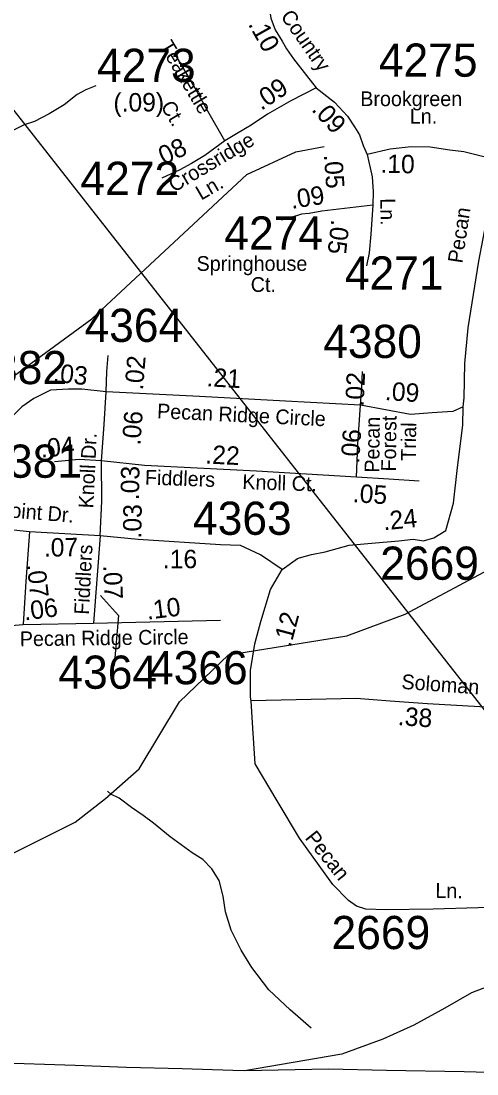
# Model space of a CAD drawing. Extents: x 1551653 to 1702041, y 811336 to 920032.
# Drawn here: x 1669749 to 1671778, y 848114 to 852800 of the extents above; entities that cross this region are included whole.
import ezdxf

# ---------------------------------------------------------------- set-up
doc = ezdxf.new("R2010")
doc.units = 0
for name, color, linetype in [('Old_Level_11', 7, 'Continuous'), ('Old_Level_17', 7, 'Continuous'), ('Old_Level_27', 7, 'Continuous'), ('Old_Level_3', 7, 'Continuous'), ('Old_Level_32', 7, 'Continuous'), ('Old_Level_35', 7, 'Continuous'), ('Old_Level_47', 7, 'Continuous'), ('Old_Level_59', 7, 'Continuous'), ('Old_Level_62', 7, 'Continuous'), ('Old_Level_8', 7, 'Continuous')]:
    doc.layers.add(name, color=color, linetype=linetype)

msp = doc.modelspace()

# ---------------------------------------------------------------- linework, layer by layer
at = {"layer": 'Old_Level_11'}
msp.add_line((1671706.531, 852240.037), (1671706.531, 852240.037), dxfattribs=at)
at = {"layer": 'Old_Level_27'}
for points in [[(1670744.032, 848127.928), (1670690.949, 848129.275), (1670466.391, 848137.05), (1670217.924, 848142.833), (1669989.681, 848151.508), (1669625.691, 848163.007), (1669207.55, 848169.106), (1668921.453, 848175.205), (1668668.367, 848179.78), (1668371.266, 848184.354), (1667913.825, 848188.928), (1667530.266, 848198.078), (1667311.763, 848199.602), (1666775.724, 848205.702), (1666206.673, 848214.85), (1665937.868, 848220.95), (1665522.87, 848225.524), (1665350.339, 848225.974), (1665207.362, 848230.085)], [(1672132.998, 848113.884), (1671990.726, 848115.981), (1671721.117, 848123.362), (1671375.284, 848129.461), (1671119.054, 848135.561), (1670744.032, 848127.928)]]:
    msp.add_lwpolyline(points, dxfattribs=at)
at = {"layer": 'Old_Level_3'}
msp.add_lwpolyline([(1674375.509, 848648.346), (1674153.982, 848639.7), (1672715.408, 848583.549), (1666227.853, 856850.613), (1664796.374, 858674.74), (1664681.405, 858821.244), (1664680.647, 858822.21)], dxfattribs=at)
at = {"layer": 'Old_Level_32'}
for p, q in [((1669786.672, 850526.15), (1669464.849, 850562.812)), ((1670101.768, 850508.958), (1669786.672, 850526.15)), ((1670101.768, 850508.958), (1670071.865, 850120.253)), ((1669757.891, 850115.016), (1670071.865, 850120.253)), ((1670071.865, 850120.253), (1670637.017, 850133.347))]:
    msp.add_line(p, q, dxfattribs=at)
for points in [[(1670864.062, 853046.091), (1670854.959, 852915.995), (1670853.959, 852865.995), (1670853.86, 852859.994), (1670860.858, 852813.895), (1670879.858, 852761.395), (1670910.858, 852710.795), (1670930.159, 852676.396), (1670961.258, 852631.694), (1671019.857, 852558.496), (1671062.757, 852503.594)], [(1670655.659, 852267.696), (1670580.36, 852399.296), (1670518.559, 852512.597), (1670439.258, 852646.294)], [(1671062.757, 852503.594), (1670949.457, 852445.894), (1670846.259, 852385.894), (1670773.158, 852337.397), (1670708.359, 852298.696), (1670655.659, 852267.696)], [(1671062.757, 852503.594), (1671143.459, 852439.897), (1671202.258, 852376.695), (1671233.358, 852330.097), (1671254.558, 852293.594), (1671271.658, 852247.197), (1671288.859, 852206.895)], [(1670655.659, 852267.696), (1670566.361, 852201.495), (1670507.558, 852166.695), (1670454.96, 852137.696), (1670376.161, 852101.295)], [(1671843.687, 852187.279), (1671749.255, 852211.597), (1671719.357, 852218.198), (1671657.458, 852225.396), (1671569.656, 852239.195), (1671485.657, 852240.894), (1671391.458, 852230.796), (1671288.859, 852206.895)], [(1671288.859, 852206.895), (1671310.857, 852106.397), (1671315.457, 852040.298), (1671314.256, 851980.196)], [(1671715.825, 851083.494), (1671720.614, 851123.656), (1671724.175, 851276.551), (1671739.375, 851434.349), (1671786.84, 851730.958), (1671824.674, 851933.645), (1671843.687, 852187.279)], [(1671314.256, 851980.196), (1671087.659, 851954.796), (1671031.36, 851943.995), (1670997.259, 851940.596), (1670975.159, 851933.096), (1670906.757, 851914.497)], [(1671314.256, 851980.196), (1671305.657, 851852.398), (1671297.957, 851768.497), (1671286.858, 851710.699)], [(1670127.521, 851150.58), (1670130.51, 851240.327), (1670136.488, 851312.125)], [(1671260.32, 851090.748), (1671266.299, 851171.521), (1671269.288, 851240.327)], [(1670127.521, 851150.58), (1670019.92, 851162.546), (1669960.142, 851162.546)], [(1670106.599, 850842.447), (1670118.554, 851003.992), (1670127.521, 851150.58)], [(1671260.32, 851090.748), (1670925.562, 851108.698), (1670542.981, 851129.638), (1670127.521, 851150.58)], [(1670911.744, 850358.554), (1670979.558, 850408.113), (1670988.821, 850411.001), (1671041.12, 850425.9), (1671102.504, 850437.349), (1671209.558, 850467.601), (1671325.857, 850477.2), (1671430.158, 850487.099), (1671494.358, 850493.798), (1671539.917, 850486.858), (1671586.037, 850500.046), (1671638.746, 850533.017), (1671672.791, 850653.978), (1671690.725, 850812.532), (1671714.636, 851001.001), (1671715.825, 851083.494)], [(1671242.387, 850770.65), (1671248.365, 850917.237), (1671260.32, 851090.748)], [(1671715.825, 851083.494), (1671670.146, 851063.115), (1671623.748, 851058.893), (1671578.915, 851055.902), (1671481.835, 851049.049), (1671260.32, 851090.748)], [(1670106.599, 850842.447), (1670007.965, 850848.431), (1669897.944, 850838.124)], [(1670101.768, 850508.958), (1670108.75, 850662.875), (1670106.599, 850842.447)], [(1671242.387, 850770.65), (1670797.039, 850797.574), (1670297.889, 850821.507), (1670106.599, 850842.447)], [(1671520.475, 850752.652), (1671385.855, 850761.675), (1671242.387, 850770.65)], [(1669786.672, 850526.15), (1669770.974, 850306.18), (1669757.891, 850115.016)], [(1670911.744, 850358.554), (1670814.935, 850424.021), (1670725.779, 850466.758), (1670637.017, 850468.539), (1670270.714, 850492.108), (1670101.768, 850508.958)], [(1670773.313, 849774.854), (1670769.634, 849790.258), (1670770.733, 849846.357), (1670769.78, 849909.81), (1670789.546, 850028.506), (1670815.9, 850127.42), (1670859.415, 850269.519), (1670911.744, 850358.554)], [(1669459.39, 850066.457), (1669593.48, 850101.607), (1669757.891, 850115.016)], [(1672741.384, 849543.014), (1672670.573, 849589.235), (1672627.471, 849616.967), (1672572.945, 849644.856), (1672531.445, 849669.655), (1672497.769, 849692.223), (1672461.222, 849697.081), (1672396.569, 849703.244), (1672127.257, 849728.6), (1671557.702, 849761.585), (1671391.901, 849772.986), (1671239.758, 849784.6), (1670773.313, 849774.854)], [(1672384.47, 848754.633), (1672233.006, 848824.68), (1672110.745, 848856.881), (1671985.557, 848859.103), (1671782.571, 848853.661), (1671583.092, 848847.221), (1671370.743, 848844.001), (1671283.873, 848847.221), (1671242.047, 848860.101), (1671206.656, 848885.863), (1671135.872, 848956.706), (1670987.872, 849162.797), (1670888.133, 849330.246), (1670791.611, 849494.474), (1670778.773, 849677.302), (1670773.313, 849774.854)]]:
    msp.add_lwpolyline(points, dxfattribs=at)
at = {"layer": 'Old_Level_35'}
msp.add_lwpolyline([(1669960.142, 851162.546), (1669880.653, 851157.23), (1669806.644, 851120.193), (1669752.821, 851083.156), (1669702.361, 851032.651), (1669614.896, 850935.008), (1669534.16, 850881.136), (1669429.876, 850871.035), (1669238.128, 850877.769), (1669056.471, 850891.237), (1668945.459, 850860.934), (1668834.447, 850800.328), (1668720.07, 850722.887), (1668656.154, 850655.547), (1668635.97, 850584.841), (1668632.606, 850500.665), (1668639.334, 850423.224)], dxfattribs=at)
at = {"layer": 'Old_Level_47'}
msp.add_lwpolyline([(1672271.966, 848466.525), (1672147.859, 848512.544), (1672029.53, 848531.676), (1671960.506, 848531.676), (1671866.829, 848517.327), (1671753.43, 848474.279), (1671635.101, 848407.315), (1671497.051, 848330.785), (1671359.001, 848268.605), (1671176.578, 848201.641), (1670744.032, 848127.928)], dxfattribs=at)
at = {"layer": 'Old_Level_59'}
for points in [[(1669518.479, 851164.842), (1669693.491, 851203.904), (1670063.507, 851475.393), (1670753.508, 852117.924), (1670971.478, 852218.502), (1671097.483, 852242.237)], [(1667613.545, 848350.964), (1667836.777, 848355.091), (1668082.397, 848613.891), (1668392.436, 848768.501), (1668725.44, 848738.717), (1668950.485, 848763.682), (1669277.44, 848940.847), (1669629.515, 849055.163), (1669989.484, 849234.943), (1670124.51, 849340.545), (1670275.429, 849472.034), (1670453.517, 849770.385), (1670672.512, 849979.333), (1671198.471, 850063.815), (1671458.477, 850160.343), (1672161.19, 850536.229)]]:
    msp.add_lwpolyline(points, dxfattribs=at)
at = {"layer": 'Old_Level_62'}
for points in [[(1670081.45, 852512.393), (1670037.363, 852494.4), (1669999.224, 852473.023), (1669941.091, 852427.399), (1669874.86, 852387.67), (1669808.73, 852353.734), (1669762.388, 852338.304), (1669704.359, 852308.315)], [(1671040.478, 848317.386), (1670992.496, 848359.422), (1670946.769, 848399.766), (1670851.113, 848488.656), (1670775.448, 848587.03), (1670728.081, 848665.154), (1670684.405, 848753.839), (1670658.774, 848835.604), (1670649.034, 848905.527), (1670631.399, 848975.655), (1670597.771, 849026.405), (1670557.991, 849068.287), (1670510.213, 849098.789), (1670412.404, 849169.737), (1670338.687, 849229.509), (1670292.858, 849264.061), (1670240.98, 849300.355), (1670185.001, 849340.904), (1670149.117, 849358.846), (1670133.123, 849373.199)]]:
    msp.add_lwpolyline(points, dxfattribs=at)
at = {"layer": 'Old_Level_8'}
msp.add_lwpolyline([(1670102.471, 850244.121), (1670182.714, 850154.357), (1670163.834, 849932.311)], dxfattribs=at)

# ---------------------------------------------------------------- texts
at = {"layer": 'Old_Level_11'}
for s, height, rotation, p in [('Country', 65.6167, 304.826583, (1670901.834, 852821.609)), ('Teakettle', 65.6167, 300.673825, (1670361.998, 852689.592)), ('Ct.', 65.6167, 300.673825, (1670368.772, 852421.495)), ('Crossridge', 65.6167, 30.776097, (1670430.212, 852036.174)), ('Ln.', 65.6167, 30.173806, (1670550.664, 852000.777)), ('Ln.', 65.6167, 270.167739, (1671348.415, 852011.792)), ('Pecan', 65.6167, 81.5085, (1671712.526, 851719.868)), ('Pecan Ridge Circle', 65.61664, 357.242461, (1670353.353, 851032.76)), ('Pecan', 65.6167, 89.314622, (1671343.062, 850789.891)), ('Forest', 65.6167, 89.314622, (1671417.047, 850795.12)), ('Trial', 65.6167, 89.314622, (1671505.715, 850842.738)), ('Knoll Dr.', 65.6167, 87.276106, (1670070.599, 850630.281)), ('Fiddlers', 65.6167, 357.977011, (1670299.527, 850737.487)), ('Knoll Ct.', 65.6167, 358.105683, (1670732.955, 850717.427)), ('Eagle Point Dr.', 65.61666, 355.232144, (1669393.39, 850616.328)), ('Fiddlers', 65.6167, 86.954889, (1670050.795, 850156.988)), ('Pecan Ridge Circle', 65.61664, 0.713764, (1669743.991, 850017.521)), ('Soloman', 65.6167, 355.822786, (1671440.44, 849828.195)), ('Pecan', 65.6167, 308.704725, (1671009.759, 849163.425)), ('Ln.', 65.6167, 358.913842, (1671592.327, 848897.982))]:
    msp.add_text(s, height=height, rotation=rotation, dxfattribs=at).set_placement(p)
for s, height, p in [('Brookgreen', 65.6167, (1671258.563, 852421.839)), ('Ln.', 65.6167, (1671478.998, 852343.925)), ('Springhouse', 65.61666, (1670530.346, 851688.395)), ('Ct.', 65.6167, (1670771.167, 851594.897))]:
    msp.add_text(s, height=height, dxfattribs=at).set_placement(p)
at = {"layer": 'Old_Level_17'}
for s, rotation, p in [('.10', 299.296228, (1670757.793, 852786.948)), ('.09', 33.561697, (1670818.055, 852400.263)), ('(.09)', 0.293969, (1670160.361, 852397.337)), ('.09', 312.933158, (1671038.396, 852403.664)), ('.08', 24.79435, (1670356.513, 852146.097)), ('.10', 358.84095, (1671347.765, 852125.285)), ('.05', 273.980711, (1671096.726, 852204.508)), ('.09', 9.003231, (1670953.628, 851964.069)), ('.05', 263.65365, (1671130.074, 851918.932)), ('.03', 353.654236, (1669889.278, 851196.042)), ('.02', 85.240589, (1670291.267, 851155.682)), ('.21', 356.866994, (1670573.035, 851174.943)), ('.02', 87.512672, (1671273.627, 851083.273)), ('.09', 356.232647, (1671366.499, 851113.835)), ('.06', 85.767372, (1670279.705, 850910.081)), ('.04', 5.351786, (1669838.568, 850856.731)), ('.06', 86.058325, (1671252.974, 850829.346)), ('.22', 357.254972, (1670568.058, 850831.272)), ('.03', 89.046025, (1670273.804, 850667.292)), ('.05', 356.420511, (1671223.729, 850659.221)), ('.03', 89.163642, (1670284.313, 850496.982)), ('.24', 5.9575, (1671363.319, 850533.279)), ('.07', 0.928758, (1669851.218, 850416.043)), ('.07', 276.392503, (1669774.526, 850381.194)), ('.07', 272.322344, (1670114.589, 850377.198)), ('.06', 7.411325, (1669765.232, 850132.163)), ('.10', 6.999019, (1670311.462, 850135.907)), ('.12', 75.080992, (1670948.286, 850009.384)), ('.38', 355.822786, (1671423.978, 849667.159))]:
    msp.add_text(s, height=82.0208, rotation=rotation, dxfattribs=at).set_placement(p)
msp.add_text('.16', height=82.0208, dxfattribs=at).set_placement((1670380.331, 850364.98))
at = {"layer": 'Old_Level_8'}
for s, p in [('4273', (1670086.96, 852529.509)), ('4275', (1671341.347, 852552.747)), ('4272', (1670013.463, 852026.746)), ('4274', (1670653.73, 851783.385)), ('4271', (1671189.885, 851605.499)), ('4364', (1670031.382, 851372.277)), ('4380', (1671093.682, 851300.838)), ('4382', (1669514.793, 851184.331)), ('4381', (1669581.377, 850767.611)), ('4363', (1670514.346, 850513.554)), ('2669', (1671347.487, 850313.55)), ('4366', (1670318.528, 849848.369)), ('4364', (1669915.37, 849828.374)), ('2669', (1671130.904, 848669.588))]:
    msp.add_text(s, height=147.6375, dxfattribs=at).set_placement(p)

doc.saveas('drawing.dxf')
